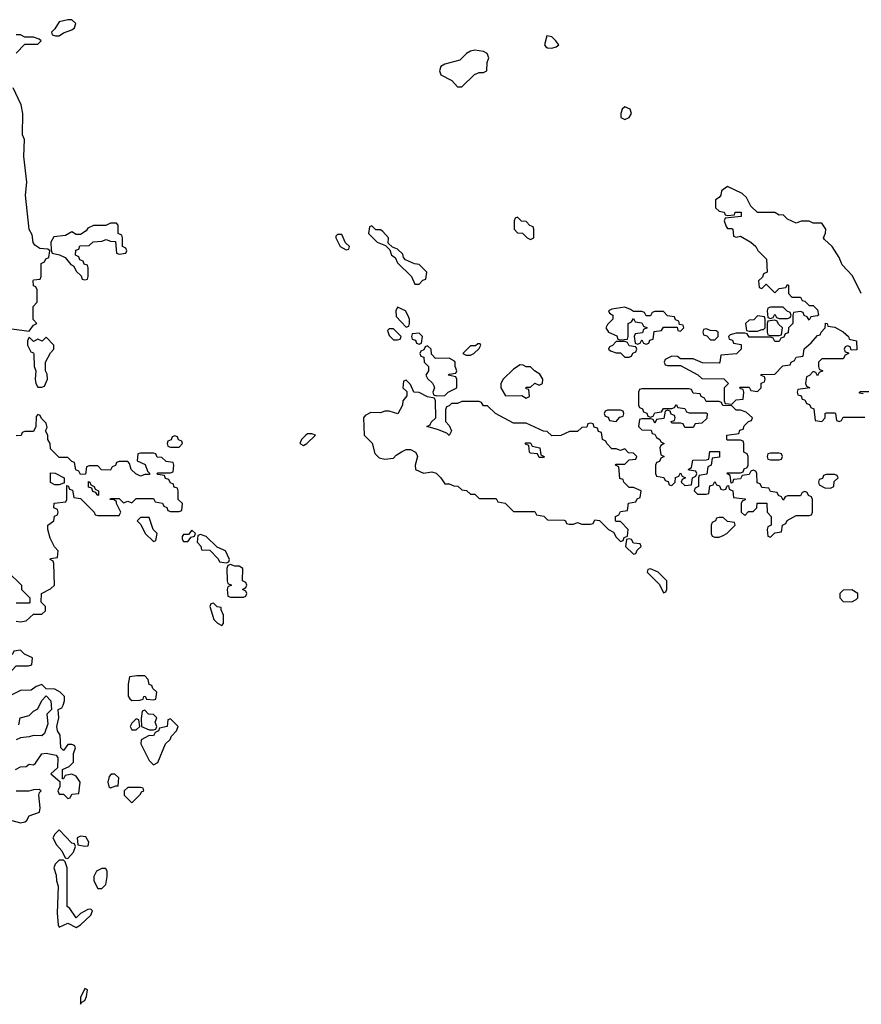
# Model space of a CAD drawing. Header units: inches. Extents: x 2701323 to 2964515, y 494916 to 722124.
# Tile 495 of 656: x 2878866 to 2882794, y 634334 to 638928. Entities that reach past the tile are written whole.
import ezdxf

# ---------------------------------------------------------------- set-up
doc = ezdxf.new("R2010")
doc.units = ezdxf.units.IN
doc.header["$MEASUREMENT"] = 0
doc.layers.add('C8673', color=7, linetype='Continuous')
doc.layers.add('C8683', color=7, linetype='Continuous')

msp = doc.modelspace()

# ---------------------------------------------------------------- linework, layer by layer
at = {"layer": 'C8673', "color": 2, "elevation": 2}
for points in [[(2879110, 638928), (2879090, 638928), (2879050, 638918), (2879030, 638886), (2879014, 638870), (2879018, 638858), (2879032.7, 638852.7), (2879050, 638852), (2879070, 638866), (2879110, 638881), (2879122, 638890), (2879128, 638910)], [(2879318, 637978), (2879290, 637978), (2879268.4, 637968.4), (2879210, 637968), (2879184.7, 637955.3), (2879176.9, 637943.1), (2879150, 637926), (2879130, 637926), (2879110, 637938), (2879079.6, 637920.4), (2879024.7, 637915.3), (2879012, 637890), (2879012.7, 637852.7), (2879018, 637838), (2879051.6, 637831.6), (2879078, 637818), (2879105.4, 637785.4), (2879118, 637778), (2879130, 637754), (2879152.7, 637732.7), (2879158, 637718), (2879170, 637714), (2879182, 637718), (2879186, 637730), (2879186, 637770), (2879182, 637782), (2879167.3, 637787.3), (2879162, 637802), (2879147.3, 637807.3), (2879142, 637822), (2879126, 637830), (2879127.3, 637852.7), (2879142, 637858), (2879147.3, 637872.7), (2879190, 637874), (2879208.4, 637891.6), (2879250, 637894), (2879270, 637902), (2879290, 637894), (2879312.7, 637892.7), (2879318, 637838), (2879330, 637834), (2879362, 637838), (2879366, 637850), (2879362, 637862), (2879346, 637870), (2879346, 637910), (2879342, 637922), (2879326, 637930), (2879326, 637970)], [(2878990, 637446), (2878971.6, 637428.4), (2878950, 637438), (2878930, 637426), (2878910, 637446), (2878902, 637430), (2878902, 637410), (2878918, 637378), (2878930, 637374), (2878932.7, 637367.3), (2878934, 637310), (2878942, 637290), (2878938, 637250), (2878942, 637230), (2878950, 637214), (2878970, 637214), (2878982, 637218), (2878995.3, 637250), (2878994.6, 637274.6), (2878986, 637290), (2878986, 637330), (2879010, 637374), (2879026, 637390), (2879026, 637410)], [(2879590, 636986), (2879578, 636982), (2879572.7, 636967.3), (2879558, 636962), (2879554, 636950), (2879558, 636938), (2879570, 636934), (2879610, 636934), (2879626, 636950), (2879622, 636962), (2879607.3, 636967.3), (2879602, 636982)], [(2879030, 636758), (2879010, 636768), (2879010, 636814), (2879031.6, 636811.6), (2879074, 636790), (2879074, 636766), (2879070, 636766), (2879050, 636758)], [(2879230, 636708), (2879222, 636722), (2879207.3, 636727.3), (2879202, 636742), (2879187.3, 636747.3), (2879187.3, 636772.7), (2879194, 636770), (2879198, 636758), (2879214, 636750), (2879218, 636738), (2879234, 636730), (2879234, 636710)], [(2879470, 636606), (2879430, 636606), (2879414, 636590), (2879432, 636572), (2879452, 636530), (2879490, 636494), (2879502, 636498), (2879508, 636530), (2879488.7, 636548.7)], [(2879670, 636546), (2879654, 636526), (2879630, 636526), (2879623.6, 636516.4), (2879623.6, 636503.6), (2879630, 636494), (2879650, 636494), (2879666, 636514), (2879682, 636518), (2879686, 636530)], [(2879710, 636526), (2879698, 636522), (2879694, 636490), (2879711.6, 636471.6), (2879714, 636454), (2879752.7, 636452.7), (2879792.7, 636412.7), (2879798, 636398), (2879830, 636394), (2879842, 636398), (2879846, 636410), (2879826, 636450), (2879787.3, 636467.3), (2879736.4, 636516.4)], [(2879850, 636386), (2879838, 636382), (2879832.7, 636367.3), (2879834, 636310), (2879838, 636298), (2879854, 636290), (2879838, 636282), (2879834, 636270), (2879838, 636238), (2879850, 636234), (2879910, 636234), (2879922, 636238), (2879926, 636250), (2879922, 636262), (2879906, 636270), (2879922, 636278), (2879926, 636290), (2879922, 636302), (2879906, 636310), (2879907.3, 636367.3), (2879890, 636378), (2879870, 636378)], [(2879770, 636206), (2879758, 636202), (2879754, 636190), (2879772, 636130), (2879790, 636112), (2879810, 636102), (2879818, 636110), (2879818, 636150), (2879806, 636174), (2879806, 636186), (2879788, 636188)], [(2878870, 635986), (2878838, 635982), (2878832.7, 635967.3), (2878818, 635962), (2878812.7, 635947.3), (2878774, 635910), (2878774, 635890), (2878792.7, 635872.7), (2878810, 635872), (2878850, 635914), (2878907.3, 635912.7), (2878922, 635918), (2878926, 635950), (2878888.4, 635968.4)], [(2879412.7, 635867.3), (2879378, 635862), (2879372, 635828), (2879371.6, 635771.6), (2879379.6, 635759.6), (2879390, 635752), (2879427.3, 635752.7), (2879442, 635758), (2879446, 635770), (2879452, 635772), (2879458, 635758), (2879490, 635754), (2879502, 635758), (2879506, 635790), (2879487.3, 635807.3), (2879482, 635822), (2879470, 635826), (2879466, 635850), (2879450, 635866)], [(2879450, 635706), (2879438, 635702), (2879432.7, 635667.3), (2879434, 635630), (2879470, 635614), (2879490, 635614), (2879502, 635618), (2879506, 635630), (2879498, 635650), (2879506, 635670), (2879490, 635686), (2879467.3, 635687.3)], [(2879410, 635666), (2879390, 635646), (2879382, 635630), (2879390, 635614), (2879410, 635614), (2879426, 635630), (2879422, 635662)], [(2879570, 635666), (2879558, 635662), (2879554, 635630), (2879518, 635622), (2879514, 635610), (2879498, 635602), (2879490, 635586), (2879470, 635588), (2879432.7, 635567.3), (2879432, 635550), (2879470, 635472), (2879490, 635452), (2879510, 635462), (2879546, 635550), (2879568, 635570), (2879574.6, 635585.4), (2879598, 635610), (2879606, 635630)], [(2879310, 635408), (2879292.7, 635407.3), (2879283.6, 635396.4), (2879278, 635370), (2879282, 635350), (2879290, 635344.7), (2879314, 635354), (2879326, 635354), (2879328, 635390)], [(2879430, 635346), (2879370, 635346), (2879354, 635330), (2879354, 635310), (2879390, 635274), (2879430, 635314), (2879435.3, 635324.7), (2879446, 635330), (2879442, 635342)], [(2879050, 635148), (2879030, 635128), (2879021, 635110), (2879038, 635078), (2879062, 635050), (2879078, 635018), (2879090, 635014), (2879116.4, 635043.6), (2879126, 635070), (2879122, 635082), (2879110, 635086)], [(2879150, 635118), (2879134, 635110), (2879138, 635078), (2879170, 635072), (2879186, 635074), (2879188, 635090), (2879175.3, 635115.3)], [(2879070, 635006), (2879050, 635006), (2879031.6, 634988.4), (2879026, 634970), (2879036.9, 634936.9), (2879038, 634910), (2879045.4, 634885.4), (2879040.7, 634759.3), (2879045.4, 634705.4), (2879050, 634694), (2879090, 634712), (2879130, 634692), (2879150, 634704.7), (2879198, 634750), (2879206, 634770), (2879198, 634778), (2879183.6, 634776.4), (2879150, 634758), (2879130, 634738), (2879100.4, 634780.4), (2879088, 634790), (2879088, 634970), (2879078, 634998)], [(2879250, 634968), (2879224.7, 634955.3), (2879212, 634930), (2879212, 634910), (2879230, 634874), (2879250, 634874), (2879267.3, 634892.7), (2879274, 634930), (2879273.6, 634953.6), (2879267.3, 634967.3)], [(2879170, 634408), (2879150, 634366), (2879150, 634334), (2879155.3, 634344.7), (2879170, 634352), (2879177.2, 634370), (2879182, 634402)]]:
    msp.add_lwpolyline(points, close=True, dxfattribs=at)
for points in [[(2878850, 638772), (2878890, 638814), (2878950, 638814), (2878966, 638830), (2878956.4, 638836.4), (2878930, 638846), (2878890, 638846), (2878870, 638858), (2878850, 638858)], [(2878830, 637486), (2878910, 637474), (2878930, 637502), (2878946, 637510), (2878929.3, 637529.3), (2878929.3, 637590), (2878948, 637610), (2878947.3, 637667.3), (2878942, 637682), (2878930, 637686), (2878929.4, 637710.6), (2878930, 637714), (2878962, 637718), (2878966, 637730), (2878966, 637790), (2878982, 637798), (2878987.3, 637812.7), (2879002, 637818), (2879006, 637850), (2878998, 637858), (2878960.4, 637860.4), (2878936.4, 637876.4), (2878929.1, 637889.1), (2878924.7, 637924.7), (2878909.5, 637949.5), (2878893.2, 638110), (2878899.3, 638170), (2878885.2, 638290), (2878888.8, 638368.9), (2878879, 638390), (2878881.2, 638490), (2878873.2, 638530), (2878835.3, 638610)], [(2878850, 636122), (2878870, 636118), (2878896.4, 636123.6), (2878930, 636154), (2878970, 636154), (2878986, 636170), (2878986, 636190), (2878966, 636210), (2878968, 636250), (2879010, 636272), (2879028, 636290), (2879026, 636390), (2879022, 636402), (2879008, 636410), (2879010, 636414), (2879042, 636418), (2879046, 636450), (2879028.4, 636468.4), (2879008.8, 636508.9), (2878998, 636550), (2878998, 636570), (2879026, 636590), (2879028, 636612), (2879042, 636618), (2879046, 636630), (2879042, 636642), (2879026, 636650), (2879027.3, 636672.7), (2879082, 636678), (2879086, 636690), (2879086, 636754), (2879092.7, 636752.7), (2879098, 636738), (2879112.7, 636732.7), (2879118, 636698), (2879150, 636694), (2879214, 636630), (2879218, 636618), (2879230, 636614), (2879330, 636614), (2879338, 636630), (2879318, 636670), (2879318, 636678), (2879307.3, 636687.3), (2879288.8, 636688.9), (2879290, 636694), (2879330, 636694), (2879350, 636674), (2879370, 636682), (2879390, 636674), (2879410, 636694), (2879490, 636694), (2879498, 636678), (2879532.7, 636672.7), (2879538, 636658), (2879552.7, 636652.7), (2879558, 636638), (2879570, 636634), (2879610, 636634), (2879622, 636638), (2879626, 636670), (2879606, 636690), (2879606, 636730), (2879602, 636742), (2879587.3, 636747.3), (2879582, 636762), (2879570, 636766), (2879562, 636782), (2879547.3, 636787.3), (2879542, 636802), (2879510, 636806), (2879506, 636810), (2879510, 636814), (2879570, 636814), (2879582, 636818), (2879586, 636850), (2879582, 636862), (2879550, 636866), (2879530, 636886), (2879507.3, 636887.3), (2879502, 636902), (2879490, 636906), (2879430, 636906), (2879418, 636902), (2879414, 636870), (2879452, 636852), (2879462, 636822), (2879474, 636810), (2879470, 636806), (2879450, 636806), (2879430, 636798), (2879408.4, 636808.4), (2879386, 636830), (2879378, 636858), (2879370, 636866), (2879330, 636866), (2879318, 636862), (2879312.7, 636847.3), (2879298, 636842), (2879290, 636826), (2879248.4, 636828.4), (2879230, 636846), (2879190, 636846), (2879178, 636842), (2879172.7, 636807.3), (2879150, 636806), (2879142, 636822), (2879128.4, 636828.4), (2879122, 636862), (2879110, 636866), (2879090, 636886), (2879050, 636886), (2879010, 636926), (2879008, 636950), (2878998, 636970), (2878998, 636990), (2878986, 637010), (2878994, 637026), (2878990, 637046), (2878967.3, 637067.3), (2878962, 637082), (2878950, 637086), (2878943.6, 637076.4), (2878942, 637030), (2878930, 637006), (2878890, 637006), (2878878, 637002), (2878872.7, 636987.3), (2878850, 636986)], [(2878810, 636352), (2878874, 636290), (2878874, 636270), (2878914, 636230), (2878914, 636210), (2878910, 636206), (2878850, 636206)], [(2878846, 635430), (2878870, 635442), (2878896.4, 635443.6), (2878910, 635454), (2878930, 635452), (2878940.4, 635459.6), (2878970, 635502), (2878990, 635506), (2879036.9, 635496.9), (2879044.7, 635484.7), (2879042, 635438), (2879012, 635410), (2879054, 635374), (2879054, 635350), (2879044.7, 635330), (2879050, 635314), (2879070, 635314), (2879090, 635294), (2879102, 635298), (2879110, 635314), (2879142, 635318), (2879148.7, 635370), (2879130, 635398), (2879110, 635408), (2879078, 635402), (2879070, 635386), (2879066, 635386), (2879066, 635430), (2879096.4, 635443.6), (2879116.4, 635463.6), (2879116.4, 635503.6), (2879126, 635530), (2879122, 635542), (2879110, 635546), (2879090, 635546), (2879070, 635518), (2879058, 635530), (2879055.3, 635590), (2879042, 635610), (2879039, 635630), (2879048, 635670), (2879046, 635710), (2879062, 635718), (2879068.7, 635730), (2879075.3, 635750), (2879075.3, 635770), (2879055.3, 635790), (2879030, 635804), (2878990, 635806), (2878970, 635826), (2878943.6, 635816.4), (2878919.6, 635800.4), (2878870, 635798), (2878830, 635778)], [(2878862, 635638), (2878868, 635670), (2878910, 635682), (2878930, 635702), (2878950, 635712), (2878969.1, 635750.9), (2878990, 635774), (2879010.7, 635750.7), (2879014, 635710), (2878992.7, 635687.3), (2878996.9, 635643.1), (2878982, 635598), (2878970, 635586), (2878930, 635588.7), (2878910, 635582), (2878870, 635578), (2878850, 635568.7)], [(2878830, 635192), (2878870, 635181), (2878890, 635184.7), (2878898, 635190), (2878910, 635214), (2878958, 635230), (2878962, 635250), (2878955.3, 635310), (2878958, 635322), (2878966, 635330), (2878956.4, 635336.4), (2878930, 635335.3), (2878908.4, 635328.4), (2878850, 635328)]]:
    msp.add_lwpolyline(points, dxfattribs=at)
at = {"layer": 'C8683', "color": 2, "elevation": 2}
for points in [[(2881326.8, 638853.2), (2881316, 638810), (2881321.4, 638801.4), (2881330, 638796), (2881350, 638794.8), (2881370, 638801), (2881382, 638810), (2881368.7, 638830), (2881350, 638848.7)], [(2880990, 638785.2), (2880970, 638781.2), (2880951.3, 638770), (2880921, 638739), (2880850, 638721.2), (2880831.3, 638710), (2880824.7, 638690), (2880832, 638670), (2880883.6, 638643.6), (2880910, 638614), (2880930, 638614), (2880988.4, 638671.6), (2881010, 638682), (2881030, 638682), (2881046, 638690), (2881048.4, 638728.4), (2881055.3, 638750), (2881048, 638770), (2881030, 638779)], [(2881690, 638522), (2881678, 638510), (2881671.3, 638490), (2881672, 638472), (2881690, 638462), (2881710, 638472), (2881722, 638490), (2881715.3, 638510)], [(2881190, 638006), (2881178, 638002), (2881174, 637990), (2881174, 637950), (2881190, 637934), (2881212.7, 637932.7), (2881234, 637910), (2881250, 637902), (2881266, 637910), (2881266, 637950), (2881262, 637962), (2881247.3, 637967.3), (2881230, 637986), (2881207.3, 637987.3)], [(2880370, 637926), (2880350, 637926), (2880342, 637918), (2880342, 637910), (2880362, 637870), (2880390, 637854), (2880402, 637858), (2880406, 637870), (2880387.3, 637887.3)], [(2880510, 637966), (2880498, 637962), (2880494, 637930), (2880534, 637890), (2880574, 637874), (2880594, 637854), (2880602, 637830), (2880618, 637818), (2880630, 637794), (2880694, 637730), (2880710, 637694), (2880730, 637694), (2880747.3, 637712.7), (2880762, 637718), (2880766, 637750), (2880730, 637786), (2880708.4, 637788.4), (2880667.3, 637807.3), (2880658, 637818), (2880653.6, 637833.6), (2880630, 637858), (2880606, 637866), (2880586, 637886), (2880588, 637910), (2880560.4, 637940.4), (2880550, 637948), (2880528, 637948)], [(2880630, 637586), (2880622, 637570), (2880623.6, 637543.6), (2880670, 637494), (2880682, 637498), (2880686, 637510), (2880686, 637530), (2880678, 637550), (2880666, 637570)], [(2881690, 637586), (2881630, 637578), (2881614, 637570), (2881618, 637558), (2881634, 637550), (2881634, 637530), (2881610, 637506), (2881602, 637490), (2881614, 637470), (2881652.7, 637452.7), (2881658, 637438), (2881670, 637434), (2881702, 637438), (2881706, 637450), (2881706, 637510), (2881722, 637518), (2881730, 637534), (2881738, 637518), (2881770, 637514), (2881778, 637498), (2881794, 637490), (2881778, 637482), (2881772.7, 637467.3), (2881738, 637462), (2881734, 637450), (2881738, 637418), (2881750, 637414), (2881762, 637418), (2881770, 637434), (2881778, 637418), (2881790, 637414), (2881802, 637418), (2881807.3, 637432.7), (2881822, 637438), (2881827.3, 637472.7), (2881862, 637478), (2881870, 637494), (2881934, 637494), (2881938, 637478), (2881950, 637474), (2881966, 637490), (2881962, 637502), (2881946, 637506), (2881942, 637522), (2881927.3, 637527.3), (2881922, 637542), (2881890, 637546), (2881870, 637566), (2881830, 637566), (2881818, 637562), (2881810, 637546), (2881790, 637546), (2881782, 637562), (2881770, 637566), (2881730, 637566), (2881716.4, 637576.4)], [(2882430, 637586), (2882370, 637586), (2882358, 637582), (2882354, 637570), (2882358, 637538), (2882370, 637534), (2882382, 637538), (2882390, 637554), (2882398, 637538), (2882410, 637534), (2882450, 637534), (2882462, 637538), (2882466, 637550), (2882462, 637562), (2882447.3, 637567.3)], [(2882310, 637546), (2882292.7, 637527.3), (2882270, 637526), (2882254, 637510), (2882258, 637478), (2882270, 637474), (2882310, 637474), (2882330, 637482), (2882338, 637482), (2882346, 637490), (2882346, 637530), (2882342, 637542)], [(2882390, 637526), (2882358, 637522), (2882354, 637510), (2882354, 637470), (2882358, 637458), (2882370, 637454), (2882410, 637454), (2882422, 637458), (2882426, 637490), (2882407.3, 637507.3), (2882402, 637522)], [(2880610, 637486), (2880590, 637486), (2880582, 637478), (2880590, 637454), (2880610, 637434), (2880630, 637434), (2880642, 637438), (2880646, 637450)], [(2880730, 637466), (2880698, 637462), (2880694, 637450), (2880698, 637438), (2880712.7, 637432.7), (2880718, 637418), (2880730, 637414), (2880742, 637418), (2880746, 637450)], [(2882070, 637486), (2882058, 637482), (2882054, 637470), (2882058, 637458), (2882072.7, 637452.7), (2882090, 637434), (2882110, 637434), (2882126, 637450), (2882126, 637470), (2882116.4, 637476.4), (2882090, 637478)], [(2881690, 637426), (2881650, 637426), (2881632.7, 637407.3), (2881618, 637402), (2881614, 637390), (2881623.6, 637383.6), (2881650, 637374), (2881670, 637374), (2881690, 637354), (2881710, 637354), (2881722, 637358), (2881727.3, 637372.7), (2881742, 637378), (2881746, 637390), (2881742, 637402), (2881710, 637406), (2881702, 637422)], [(2880770, 637406), (2880758, 637402), (2880752.7, 637387.3), (2880738, 637382), (2880734, 637370), (2880738, 637358), (2880752.7, 637352.7), (2880754, 637330), (2880774, 637310), (2880774, 637290), (2880762, 637270), (2880770, 637254), (2880792.7, 637232.7), (2880799.6, 637219.6), (2880802, 637210), (2880794, 637190), (2880798, 637178), (2880812.7, 637172.7), (2880850, 637174), (2880866, 637190), (2880906, 637210), (2880906, 637250), (2880902, 637262), (2880866, 637270), (2880870, 637274), (2880902, 637278), (2880906, 637290), (2880898, 637310), (2880898, 637330), (2880895.3, 637335.3), (2880870, 637348), (2880807.3, 637347.3), (2880787.3, 637367.3), (2880786, 637390)], [(2881003.6, 637416.4), (2880994, 637406), (2880970, 637406), (2880934, 637370), (2880950, 637362), (2880970, 637362), (2880986, 637370), (2881010, 637394), (2881018, 637410), (2881015.3, 637415.3)], [(2881202, 637318), (2881170, 637298), (2881122, 637250), (2881111.3, 637230), (2881111.3, 637210), (2881132.7, 637172.7), (2881210, 637174), (2881230, 637162), (2881246, 637170), (2881242, 637202), (2881230, 637206), (2881230, 637214), (2881250, 637214), (2881270, 637232), (2881290, 637222), (2881306, 637230), (2881308, 637250), (2881294, 637274), (2881268.8, 637288.9), (2881250, 637308), (2881230, 637308.7), (2881216.4, 637316.4)], [(2880670, 637246), (2880658, 637242), (2880654, 637210), (2880672.7, 637192.7), (2880672.7, 637172.7), (2880654, 637150), (2880652, 637130), (2880631, 637089), (2880590, 637102), (2880570, 637102), (2880550, 637094), (2880504.7, 637095.3), (2880478, 637082), (2880471.3, 637070), (2880474, 636990), (2880511.6, 636951.6), (2880523.6, 636903.6), (2880543.6, 636883.6), (2880570, 636878), (2880610, 636882), (2880623.1, 636896.9), (2880648.4, 636911.6), (2880670, 636922), (2880690, 636922), (2880714, 636910), (2880719.6, 636899.6), (2880722, 636890), (2880712, 636850), (2880714, 636830), (2880750, 636812), (2880790, 636818), (2880810, 636812), (2880831.2, 636791.1), (2880850, 636762), (2880870, 636762), (2880892.7, 636752.7), (2880911.6, 636751.6), (2880930, 636734), (2880951.6, 636731.6), (2880970, 636714), (2880990, 636714), (2881010, 636694), (2881090, 636694), (2881098, 636678), (2881131.6, 636671.6), (2881170, 636634), (2881270, 636634), (2881278, 636618), (2881311.6, 636611.6), (2881330, 636594), (2881407.3, 636592.7), (2881414, 636590), (2881418, 636578), (2881430, 636574), (2881450, 636574), (2881470, 636582), (2881490, 636574), (2881530, 636574), (2881542, 636578), (2881550, 636594), (2881571.6, 636591.6), (2881614, 636550), (2881636.9, 636536.9), (2881650, 636514), (2881670, 636494), (2881682, 636498), (2881687.3, 636512.7), (2881702, 636518), (2881706, 636550), (2881670, 636586), (2881650, 636586), (2881646, 636590), (2881646, 636610), (2881662, 636618), (2881670, 636634), (2881702, 636638), (2881707.3, 636672.7), (2881742, 636678), (2881747.3, 636692.7), (2881762, 636698), (2881766, 636730), (2881730, 636746), (2881710, 636746), (2881686, 636770), (2881682, 636782), (2881667.3, 636787.3), (2881662, 636842), (2881646, 636850), (2881650, 636854), (2881690, 636854), (2881710, 636874), (2881742, 636878), (2881746, 636890), (2881730, 636906), (2881707.3, 636907.3), (2881690, 636926), (2881670, 636918), (2881650, 636926), (2881630, 636926), (2881606, 636950), (2881602, 636962), (2881586, 636970), (2881582, 637002), (2881567.3, 637007.3), (2881562, 637022), (2881547.3, 637027.3), (2881542, 637042), (2881530, 637046), (2881518, 637042), (2881512.7, 637027.3), (2881490, 637026), (2881470, 637006), (2881432.7, 637007.3), (2881391.6, 636988.4), (2881350, 636986), (2881327.3, 637007.3), (2881310, 637008), (2881230, 637046), (2881170, 637046), (2881086, 637090), (2881050, 637126), (2881030, 637126), (2881022, 637142), (2881010, 637146), (2880930, 637146), (2880910, 637138), (2880882, 637138), (2880870, 637126), (2880858, 637122), (2880852.7, 637107.3), (2880852.7, 637052.7), (2880870, 637034), (2880882, 637010), (2880870, 636988.7), (2880859, 636999), (2880816.4, 637016.4), (2880766, 637030), (2880782, 637038), (2880786, 637050), (2880808, 637070), (2880806, 637150), (2880802, 637162), (2880770, 637168), (2880730, 637188), (2880706, 637190), (2880690, 637226)], [(2881990, 637206), (2881770, 637206), (2881758, 637202), (2881754, 637190), (2881754, 637130), (2881758, 637118), (2881772.7, 637112.7), (2881778, 637098), (2881792.7, 637092.7), (2881798, 637078), (2881810, 637074), (2881822, 637078), (2881830, 637094), (2881862, 637098), (2881870, 637114), (2881910, 637114), (2881922, 637118), (2881930, 637132), (2881938, 637118), (2881970, 637114), (2881978, 637098), (2881990, 637094), (2882070, 637094), (2882074, 637090), (2882072.7, 637067.3), (2882050, 637046), (2882018, 637042), (2882010, 637026), (2881970, 637026), (2881962, 637042), (2881950, 637046), (2881910, 637046), (2881907.3, 637052.7), (2881922, 637058), (2881926, 637070), (2881922, 637082), (2881907.3, 637087.3), (2881902, 637102), (2881890, 637106), (2881878, 637102), (2881872.7, 637067.3), (2881838, 637062), (2881830, 637046), (2881822, 637062), (2881810, 637066), (2881770, 637066), (2881758, 637062), (2881754, 637030), (2881770, 637014), (2881812.7, 637012.7), (2881818, 636998), (2881830, 636994), (2881838, 636978), (2881854, 636970), (2881858, 636958), (2881874, 636950), (2881858, 636942), (2881854, 636930), (2881858, 636898), (2881874, 636890), (2881858, 636882), (2881852.7, 636867.3), (2881838, 636862), (2881834, 636850), (2881834, 636810), (2881838, 636798), (2881872.7, 636792.7), (2881878, 636778), (2881892.7, 636772.7), (2881898, 636758), (2881910, 636754), (2881926, 636770), (2881927.3, 636792.7), (2881942, 636798), (2881950, 636814), (2881958, 636798), (2881974, 636790), (2881958, 636782), (2881954, 636770), (2881970, 636754), (2882002, 636758), (2882006, 636790), (2882022, 636798), (2882026, 636810), (2882022, 636822), (2881990, 636826), (2881986, 636830), (2882002, 636838), (2882007.3, 636872.7), (2882070, 636874), (2882082, 636878), (2882087.3, 636912.7), (2882132.7, 636912.7), (2882132.7, 636887.3), (2882098, 636882), (2882094, 636850), (2882078, 636842), (2882072.7, 636807.3), (2882038, 636802), (2882034, 636790), (2882034, 636750), (2882018, 636742), (2882014, 636730), (2882030, 636714), (2882070, 636714), (2882082, 636718), (2882087.3, 636752.7), (2882102, 636758), (2882110, 636774), (2882118, 636758), (2882132.7, 636752.7), (2882138, 636738), (2882150, 636734), (2882162, 636738), (2882167.3, 636752.7), (2882174, 636754), (2882178, 636738), (2882194, 636730), (2882198, 636698), (2882252.7, 636692.7), (2882252.7, 636687.3), (2882238, 636682), (2882234, 636670), (2882234, 636630), (2882250, 636614), (2882267.3, 636632.7), (2882290, 636634), (2882298, 636642), (2882306, 636650), (2882308, 636672), (2882352.7, 636672.7), (2882354, 636630), (2882374, 636610), (2882374, 636570), (2882358, 636562), (2882354, 636550), (2882358, 636518), (2882370, 636514), (2882390, 636534), (2882422, 636538), (2882426, 636570), (2882442, 636578), (2882448.4, 636591.6), (2882490, 636614), (2882550, 636614), (2882562, 636618), (2882566, 636630), (2882566, 636690), (2882562, 636702), (2882547.3, 636707.3), (2882542, 636722), (2882530, 636726), (2882518, 636722), (2882510, 636706), (2882450, 636706), (2882438, 636702), (2882430, 636686), (2882422, 636702), (2882407.3, 636707.3), (2882402, 636722), (2882370, 636726), (2882362, 636742), (2882330, 636746), (2882322, 636762), (2882307.3, 636767.3), (2882306, 636810), (2882302, 636822), (2882290, 636826), (2882278, 636822), (2882270, 636806), (2882238, 636802), (2882230, 636786), (2882198, 636782), (2882192.7, 636767.3), (2882186, 636766), (2882182, 636802), (2882166, 636810), (2882170, 636814), (2882230, 636814), (2882242, 636818), (2882247.3, 636832.7), (2882262, 636838), (2882266, 636850), (2882266, 636890), (2882262, 636902), (2882246, 636910), (2882246, 636950), (2882242, 636962), (2882230, 636966), (2882170, 636966), (2882166, 636970), (2882166, 636990), (2882222, 636998), (2882227.3, 637012.7), (2882242, 637018), (2882247.3, 637032.7), (2882267.3, 637052.7), (2882282, 637058), (2882286, 637070), (2882256.4, 637096.4), (2882230, 637106), (2882210, 637106), (2882190, 637126), (2882148, 637128), (2882142, 637142), (2882130, 637146), (2882070, 637146), (2882062, 637162), (2882046, 637170), (2882042, 637182), (2882010, 637186), (2882002, 637202)], [(2881670, 637106), (2881610, 637106), (2881598, 637102), (2881594, 637090), (2881598, 637078), (2881612.7, 637072.7), (2881618, 637058), (2881650, 637054), (2881667.3, 637072.7), (2881682, 637078), (2881686, 637090), (2881682, 637102)], [(2880230, 636995.3), (2880210, 636995.3), (2880202, 636990), (2880182, 636970), (2880174, 636950), (2880190, 636942), (2880206, 636950), (2880246, 636990)], [(2881290, 636886), (2881282, 636902), (2881250, 636906), (2881246, 636910), (2881242, 636942), (2881227.3, 636947.3), (2881226, 636954), (2881250, 636954), (2881258, 636938), (2881294, 636930), (2881298, 636898), (2881314, 636890), (2881310, 636886)], [(2882410, 636906), (2882370, 636906), (2882358, 636902), (2882354, 636890), (2882358, 636878), (2882370, 636874), (2882410, 636874), (2882422, 636878), (2882426, 636890), (2882422, 636902)], [(2882670, 636806), (2882630, 636806), (2882618, 636802), (2882612.7, 636787.3), (2882598, 636782), (2882594, 636770), (2882598, 636758), (2882623.6, 636743.6), (2882650, 636742), (2882666, 636750), (2882667.3, 636772.7), (2882686, 636790), (2882682, 636802)], [(2882150, 636606), (2882130, 636606), (2882118, 636602), (2882114, 636590), (2882098, 636582), (2882094, 636570), (2882094, 636530), (2882098, 636518), (2882110, 636514), (2882130, 636514), (2882150, 636522), (2882166, 636530), (2882206, 636570), (2882202, 636582), (2882170, 636586)], [(2881710, 636506), (2881698, 636502), (2881694, 636470), (2881730, 636434), (2881742, 636438), (2881747.3, 636452.7), (2881766, 636470), (2881762, 636482), (2881730, 636486), (2881722, 636502)], [(2881810, 636366), (2881798, 636362), (2881794, 636350), (2881852.7, 636292.7), (2881870, 636254), (2881882, 636258), (2881886, 636270), (2881886, 636310), (2881846, 636350)], [(2882750, 636268), (2882710, 636266), (2882694, 636250), (2882694, 636230), (2882710, 636214), (2882750, 636212), (2882770, 636222), (2882778, 636230), (2882778, 636250)]]:
    msp.add_lwpolyline(points, close=True, dxfattribs=at)
for points in [[(2882794, 637650), (2882753.6, 637733.6), (2882704.7, 637784.7), (2882690, 637818), (2882658, 637870), (2882622, 637902), (2882618, 637910), (2882627.3, 637932.7), (2882628, 637950), (2882610, 637978), (2882570, 637978), (2882550, 637988), (2882512.7, 637987.3), (2882490, 637978), (2882450, 637998), (2882430, 638018), (2882410, 638015.3), (2882390, 638028.7), (2882310, 638028), (2882278, 638058), (2882258.6, 638098.6), (2882237.6, 638117.6), (2882170, 638149), (2882142, 638130), (2882138, 638110), (2882130, 638098), (2882112.7, 638087.3), (2882114, 638050), (2882130, 638034), (2882154, 638030), (2882158, 638018), (2882170, 638014), (2882202, 638018), (2882206, 638030), (2882234, 638030), (2882234, 638010), (2882158, 638002), (2882154, 637990), (2882163.6, 637963.6), (2882170, 637954), (2882190, 637954), (2882194, 637950), (2882198, 637918), (2882210, 637914), (2882230, 637918), (2882278, 637890), (2882302, 637870), (2882311.6, 637851.6), (2882351.3, 637810), (2882354, 637750), (2882338, 637742), (2882332.7, 637727.3), (2882314, 637710), (2882318, 637678), (2882330, 637674), (2882350, 637694), (2882390, 637654), (2882410, 637674), (2882442, 637678), (2882450, 637692), (2882454, 637690), (2882454, 637650), (2882470, 637634), (2882510, 637634), (2882518, 637618), (2882530, 637614), (2882550, 637594), (2882570, 637594), (2882590, 637574), (2882594, 637550), (2882590, 637546), (2882558, 637542), (2882550, 637526), (2882542, 637542), (2882527.3, 637547.3), (2882522, 637562), (2882510, 637566), (2882478, 637562), (2882474, 637550), (2882474, 637510), (2882454, 637490), (2882452.7, 637467.3), (2882438, 637462), (2882432.7, 637447.3), (2882418, 637442), (2882410, 637426), (2882390, 637426), (2882382, 637442), (2882370, 637446), (2882270, 637446), (2882262, 637462), (2882250, 637466), (2882210, 637466), (2882182, 637458), (2882174, 637450), (2882178, 637438), (2882192.7, 637432.7), (2882198, 637418), (2882232.7, 637412.7), (2882234, 637390), (2882211.6, 637368.4), (2882138, 637362), (2882134, 637330), (2882130, 637326), (2882052.7, 637327.3), (2882010, 637346), (2881950, 637346), (2881936.4, 637356.4), (2881910, 637358), (2881878, 637342), (2881874, 637330), (2881878, 637318), (2881890, 637314), (2881950, 637314), (2882031.6, 637271.6), (2882050, 637254), (2882151.6, 637251.6), (2882174, 637230), (2882154, 637210), (2882154, 637150), (2882158, 637138), (2882190, 637134), (2882210, 637154), (2882242, 637158), (2882246, 637190), (2882242, 637202), (2882230, 637206), (2882227.3, 637212.7), (2882270, 637214), (2882278, 637198), (2882310, 637194), (2882326, 637210), (2882327.3, 637232.7), (2882342, 637238), (2882346, 637250), (2882342, 637262), (2882327.3, 637267.3), (2882327.3, 637272.7), (2882390, 637274), (2882427.3, 637312.7), (2882462, 637318), (2882466, 637330), (2882482, 637338), (2882490, 637354), (2882522, 637358), (2882527.3, 637392.7), (2882560.4, 637419.6), (2882590, 637454), (2882602, 637458), (2882606, 637470), (2882626, 637490), (2882627.3, 637512.7), (2882634, 637510), (2882638, 637498), (2882670, 637494), (2882710, 637472), (2882734, 637450), (2882738, 637438), (2882772, 637430), (2882772.7, 637387.3), (2882746, 637386), (2882742, 637402), (2882730, 637406), (2882718, 637402), (2882714, 637390), (2882718, 637378), (2882734, 637374), (2882734, 637370), (2882718, 637362), (2882710, 637346), (2882610, 637346), (2882594, 637330), (2882594, 637310), (2882598, 637298), (2882614, 637290), (2882598, 637282), (2882590, 637266), (2882582, 637282), (2882570, 637286), (2882552.7, 637267.3), (2882538, 637262), (2882534, 637230), (2882538, 637218), (2882554, 637210), (2882498, 637202), (2882494, 637190), (2882498, 637178), (2882512.7, 637172.7), (2882518, 637158), (2882530, 637154), (2882538, 637138), (2882552.7, 637132.7), (2882558, 637118), (2882572.7, 637112.7), (2882578, 637058), (2882610, 637054), (2882626, 637070), (2882626, 637090), (2882630, 637094), (2882670, 637094), (2882674, 637090), (2882678, 637058), (2882690, 637054), (2882702, 637058), (2882710, 637074), (2882810, 637074)], [(2882802, 637182), (2882786, 637186), (2882786, 637190), (2882790, 637194), (2882830, 637194)]]:
    msp.add_lwpolyline(points, dxfattribs=at)

doc.saveas('drawing.dxf')
